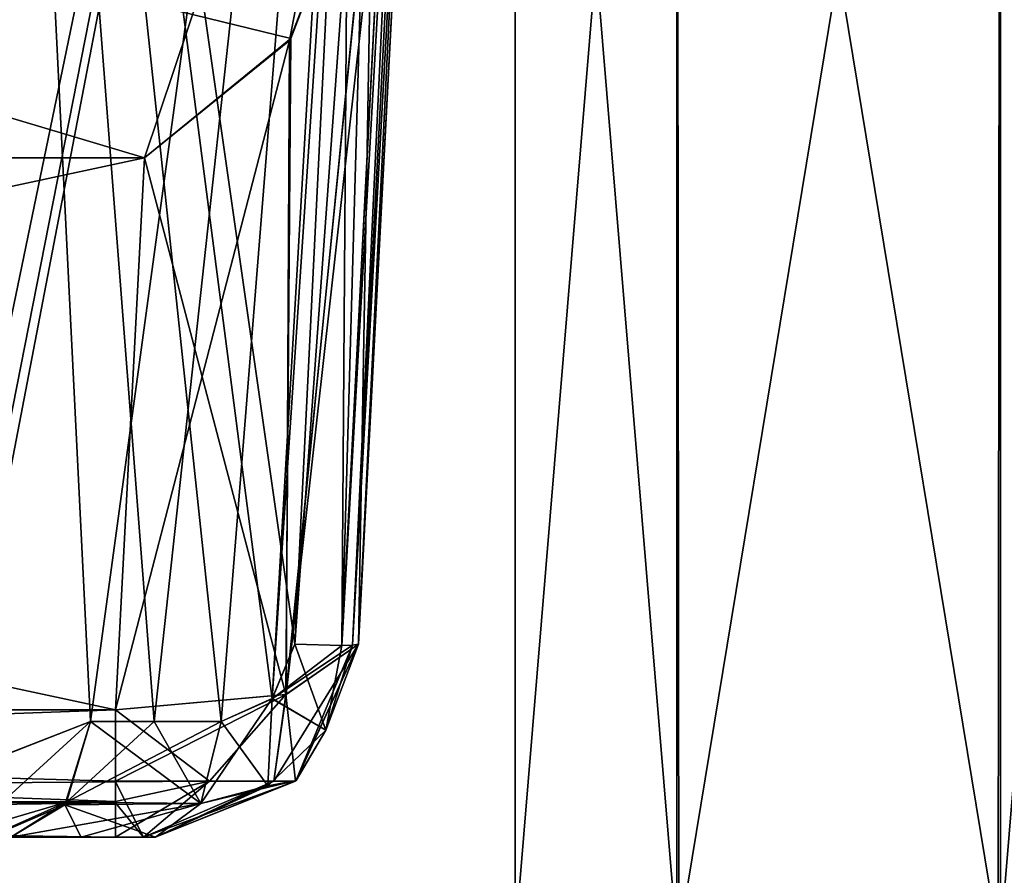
# Model space of a CAD drawing. Header units: inches. Extents: x -10 to 10, y -2.3 to 4.3.
# Tile 493 of 656: x -2.201 to -1.959, y -1.489 to -1.279. Entities that reach past the tile are written whole.
import ezdxf

# ---------------------------------------------------------------- set-up
doc = ezdxf.new("R2010")
doc.units = ezdxf.units.IN
doc.header["$LTSCALE"] = 65.185185
doc.header["$MEASUREMENT"] = 0
for name, color, linetype in [('10955', 7, 'CONTINUOUS'), ('10964', 7, 'CONTINUOUS'), ('1151', 7, 'CONTINUOUS'), ('11950', 7, 'CONTINUOUS'), ('11951', 7, 'CONTINUOUS'), ('11956', 7, 'CONTINUOUS'), ('12218', 7, 'CONTINUOUS'), ('12219', 7, 'CONTINUOUS'), ('12295', 7, 'CONTINUOUS'), ('12296', 7, 'CONTINUOUS'), ('1242', 7, 'CONTINUOUS'), ('1643', 7, 'CONTINUOUS'), ('1644', 7, 'CONTINUOUS'), ('1645', 7, 'CONTINUOUS'), ('1652', 7, 'CONTINUOUS'), ('1653', 7, 'CONTINUOUS'), ('1654', 7, 'CONTINUOUS'), ('1655', 7, 'CONTINUOUS'), ('1656', 7, 'CONTINUOUS'), ('1659', 7, 'CONTINUOUS'), ('1661', 7, 'CONTINUOUS'), ('2369', 7, 'CONTINUOUS'), ('2371', 7, 'CONTINUOUS'), ('9158', 7, 'CONTINUOUS'), ('9159', 7, 'CONTINUOUS'), ('9160', 7, 'CONTINUOUS'), ('9166', 7, 'CONTINUOUS'), ('9173', 7, 'CONTINUOUS'), ('9185', 7, 'CONTINUOUS'), ('9186', 7, 'CONTINUOUS'), ('9187', 7, 'CONTINUOUS'), ('9188', 7, 'CONTINUOUS'), ('9189', 7, 'CONTINUOUS'), ('9190', 7, 'CONTINUOUS'), ('9191', 7, 'CONTINUOUS')]:
    doc.layers.add(name, color=color, linetype=linetype)

msp = doc.modelspace()

# ---------------------------------------------------------------- linework, layer by layer
at = {"layer": '10955', "linetype": 'CONTINUOUS'}
for points in [[(-2.79289, 0.895, 13.9861), (2.79289, 0.895, 13.9861), (-2.79289, -2.305, 13.9861), (-2.79289, 0.895, 13.9861)], [(-2.79289, -2.305, 13.9861), (2.79289, 0.895, 13.9861), (2.79289, -2.305, 13.9861), (-2.79289, -2.305, 13.9861)]]:
    msp.add_3dface(points, dxfattribs=at)
at = {"layer": '10964', "linetype": 'CONTINUOUS'}
for points in [[(-2.79289, -2.305, 14.1431), (2.79289, -2.305, 14.1431), (-2.79289, 0.895, 14.1431), (-2.79289, -2.305, 14.1431)], [(-2.79289, 0.895, 14.1431), (2.79289, -2.305, 14.1431), (2.79289, 0.895, 14.1431), (-2.79289, 0.895, 14.1431)]]:
    msp.add_3dface(points, dxfattribs=at)
at = {"layer": '1151', "linetype": 'CONTINUOUS'}
for points in [[(-8.57837, -1.57343, 4.62775), (8.57837, -1.57343, 4.62775), (-8.52935, -0.63817, 4.57874), (-8.57837, -1.57343, 4.62775)], [(-8.52935, -0.63817, 4.57874), (8.57837, -1.57343, 4.62775), (-7.12257, -0.63817, 4.57874), (-8.52935, -0.63817, 4.57874)], [(-7.12257, -0.63817, 4.57874), (8.57837, -1.57343, 4.62775), (-6.87743, -0.63817, 4.57874), (-7.12257, -0.63817, 4.57874)], [(-6.87743, -0.63817, 4.57874), (8.57837, -1.57343, 4.62775), (-6.10307, -0.63817, 4.57874), (-6.87743, -0.63817, 4.57874)], [(-6.10307, -0.63817, 4.57874), (8.57837, -1.57343, 4.62775), (-5.89693, -0.63817, 4.57874), (-6.10307, -0.63817, 4.57874)], [(-5.89693, -0.63817, 4.57874), (8.57837, -1.57343, 4.62775), (-5.12257, -0.63817, 4.57874), (-5.89693, -0.63817, 4.57874)], [(-5.12257, -0.63817, 4.57874), (8.57837, -1.57343, 4.62775), (-4.87743, -0.63817, 4.57874), (-5.12257, -0.63817, 4.57874)], [(-4.87743, -0.63817, 4.57874), (8.57837, -1.57343, 4.62775), (-4.10307, -0.63817, 4.57874), (-4.87743, -0.63817, 4.57874)], [(8.57837, -1.57343, 4.62775), (-3.89693, -0.63817, 4.57874), (-4.10307, -0.63817, 4.57874), (8.57837, -1.57343, 4.62775)], [(-3.89693, -0.63817, 4.57874), (8.57837, -1.57343, 4.62775), (-3.12257, -0.63817, 4.57874), (-3.89693, -0.63817, 4.57874)], [(-3.12257, -0.63817, 4.57874), (8.57837, -1.57343, 4.62775), (-2.87743, -0.63817, 4.57874), (-3.12257, -0.63817, 4.57874)], [(-2.87743, -0.63817, 4.57874), (8.57837, -1.57343, 4.62775), (-2.10307, -0.63817, 4.57874), (-2.87743, -0.63817, 4.57874)], [(-2.10307, -0.63817, 4.57874), (8.57837, -1.57343, 4.62775), (-1.89693, -0.63817, 4.57874), (-2.10307, -0.63817, 4.57874)]]:
    msp.add_3dface(points, dxfattribs=at)
at = {"layer": '11950', "linetype": 'CONTINUOUS'}
for points in [[(-2.11798, -1.43262, 3.88012), (-2.10348, -1.15603, 3.76837), (-2.1145, -1.23109, 3.76837), (-2.11798, -1.43262, 3.88012)], [(-2.11798, -1.43262, 3.88012), (-2.1145, -1.23109, 3.76837), (-2.13584, -1.44496, 3.84014), (-2.11798, -1.43262, 3.88012)], [(-2.1145, -1.23109, 3.76837), (-2.13467, -1.2837, 3.76837), (-2.13584, -1.44496, 3.84014), (-2.1145, -1.23109, 3.76837)], [(-2.13467, -1.2837, 3.76837), (-2.17061, -1.31305, 3.76837), (-2.13584, -1.44496, 3.84014), (-2.13467, -1.2837, 3.76837)], [(-2.13584, -1.44496, 3.84014), (-2.17061, -1.31305, 3.76837), (-2.17772, -1.44873, 3.82319), (-2.13584, -1.44496, 3.84014)]]:
    msp.add_3dface(points, dxfattribs=at)
at = {"layer": '11951', "linetype": 'CONTINUOUS'}
for points in [[(-2.17061, -1.31305, 3.76837), (-2.80989, -1.31305, 3.76837), (-2.17772, -1.44873, 3.82319), (-2.17061, -1.31305, 3.76837)], [(-2.17772, -1.44873, 3.82319), (-2.80989, -1.31305, 3.76837), (-2.80278, -1.44873, 3.82319), (-2.17772, -1.44873, 3.82319)]]:
    msp.add_3dface(points, dxfattribs=at)
at = {"layer": '11956', "linetype": 'CONTINUOUS'}
for points in [[(-2.18387, -1.45157, 4.13916), (-2.19018, -1.47208, 4.13186), (-2.22066, -1.48521, 4.15311), (-2.18387, -1.45157, 4.13916)], [(-2.21803, -1.46491, 4.17321), (-2.18387, -1.45157, 4.13916), (-2.22066, -1.48521, 4.15311), (-2.21803, -1.46491, 4.17321)], [(-2.19018, -1.47208, 4.13186), (-2.20346, -1.48, 4.11649), (-2.22066, -1.48521, 4.15311), (-2.19018, -1.47208, 4.13186)]]:
    msp.add_3dface(points, dxfattribs=at)
at = {"layer": '12218', "linetype": 'CONTINUOUS'}
for points in [[(-2.0795, -1.025, -4.352), (-2.03977, -1.505, -4.42079), (-2.03975, -1.025, -4.42085), (-2.0795, -1.025, -4.352)], [(-2.0795, -1.505, -4.352), (-2.03977, -1.505, -4.42079), (-2.0795, -1.025, -4.352), (-2.0795, -1.505, -4.352)], [(-2.03977, -1.505, -4.42079), (-1.96076, -1.505, -4.42111), (-2.03975, -1.025, -4.42085), (-2.03977, -1.505, -4.42079)], [(-2.03975, -1.025, -4.42085), (-1.96076, -1.505, -4.42111), (-1.96025, -1.025, -4.42085), (-2.03975, -1.025, -4.42085)], [(-1.96076, -1.505, -4.42111), (-1.9205, -1.505, -4.352), (-1.96025, -1.025, -4.42085), (-1.96076, -1.505, -4.42111)], [(-1.96025, -1.025, -4.42085), (-1.9205, -1.505, -4.352), (-1.9205, -1.025, -4.352), (-1.96025, -1.025, -4.42085)]]:
    msp.add_3dface(points, dxfattribs=at)
at = {"layer": '12219', "linetype": 'CONTINUOUS'}
for points in [[(-2.0795, -1.505, -4.352), (-2.0795, -1.025, -4.352), (-2.03975, -1.025, -4.28315), (-2.0795, -1.505, -4.352)], [(-2.03924, -1.505, -4.28289), (-2.0795, -1.505, -4.352), (-2.03975, -1.025, -4.28315), (-2.03924, -1.505, -4.28289)], [(-1.96025, -1.025, -4.28315), (-2.03924, -1.505, -4.28289), (-2.03975, -1.025, -4.28315), (-1.96025, -1.025, -4.28315)], [(-1.96023, -1.505, -4.28321), (-2.03924, -1.505, -4.28289), (-1.96025, -1.025, -4.28315), (-1.96023, -1.505, -4.28321)], [(-1.9205, -1.025, -4.352), (-1.96023, -1.505, -4.28321), (-1.96025, -1.025, -4.28315), (-1.9205, -1.025, -4.352)], [(-1.9205, -1.505, -4.352), (-1.96023, -1.505, -4.28321), (-1.9205, -1.025, -4.352), (-1.9205, -1.505, -4.352)]]:
    msp.add_3dface(points, dxfattribs=at)
at = {"layer": '12295', "linetype": 'CONTINUOUS'}
for points in [[(-2.0795, -1.025, 4.352), (-2.03977, -1.505, 4.28321), (-2.03975, -1.025, 4.28315), (-2.0795, -1.025, 4.352)], [(-2.0795, -1.505, 4.352), (-2.03977, -1.505, 4.28321), (-2.0795, -1.025, 4.352), (-2.0795, -1.505, 4.352)], [(-2.03977, -1.505, 4.28321), (-1.96076, -1.505, 4.28289), (-2.03975, -1.025, 4.28315), (-2.03977, -1.505, 4.28321)], [(-2.03975, -1.025, 4.28315), (-1.96076, -1.505, 4.28289), (-1.96025, -1.025, 4.28315), (-2.03975, -1.025, 4.28315)], [(-1.96076, -1.505, 4.28289), (-1.9205, -1.505, 4.352), (-1.96025, -1.025, 4.28315), (-1.96076, -1.505, 4.28289)], [(-1.96025, -1.025, 4.28315), (-1.9205, -1.505, 4.352), (-1.9205, -1.025, 4.352), (-1.96025, -1.025, 4.28315)]]:
    msp.add_3dface(points, dxfattribs=at)
at = {"layer": '12296', "linetype": 'CONTINUOUS'}
for points in [[(-2.0795, -1.505, 4.352), (-2.0795, -1.025, 4.352), (-2.03975, -1.025, 4.42085), (-2.0795, -1.505, 4.352)], [(-2.03924, -1.505, 4.42111), (-2.0795, -1.505, 4.352), (-2.03975, -1.025, 4.42085), (-2.03924, -1.505, 4.42111)], [(-1.96025, -1.025, 4.42085), (-2.03924, -1.505, 4.42111), (-2.03975, -1.025, 4.42085), (-1.96025, -1.025, 4.42085)], [(-1.96023, -1.505, 4.42079), (-2.03924, -1.505, 4.42111), (-1.96025, -1.025, 4.42085), (-1.96023, -1.505, 4.42079)], [(-1.9205, -1.025, 4.352), (-1.96023, -1.505, 4.42079), (-1.96025, -1.025, 4.42085), (-1.9205, -1.025, 4.352)], [(-1.9205, -1.505, 4.352), (-1.96023, -1.505, 4.42079), (-1.9205, -1.025, 4.352), (-1.9205, -1.505, 4.352)]]:
    msp.add_3dface(points, dxfattribs=at)
at = {"layer": '1242', "linetype": 'CONTINUOUS'}
for points in [[(-1.89693, -0.63817, -4.57874), (-8.57837, -1.57343, -4.62775), (-1.93761, -0.62096, -4.57784), (-1.89693, -0.63817, -4.57874)], [(-1.93761, -0.62096, -4.57784), (-8.57837, -1.57343, -4.62775), (-2.10307, -0.63817, -4.57874), (-1.93761, -0.62096, -4.57784)], [(8.57837, -1.57343, -4.62775), (-8.57837, -1.57343, -4.62775), (8.52935, -0.63817, -4.57874), (8.57837, -1.57343, -4.62775)], [(5.89693, -0.63817, -4.57874), (-8.57837, -1.57343, -4.62775), (5.12257, -0.63817, -4.57874), (5.89693, -0.63817, -4.57874)], [(-8.57837, -1.57343, -4.62775), (5.89693, -0.63817, -4.57874), (6.10307, -0.63817, -4.57874), (-8.57837, -1.57343, -4.62775)], [(5.12257, -0.63817, -4.57874), (-8.57837, -1.57343, -4.62775), (4.87743, -0.63817, -4.57874), (5.12257, -0.63817, -4.57874)], [(4.87743, -0.63817, -4.57874), (-8.57837, -1.57343, -4.62775), (4.10307, -0.63817, -4.57874), (4.87743, -0.63817, -4.57874)], [(4.10307, -0.63817, -4.57874), (-8.57837, -1.57343, -4.62775), (3.89693, -0.63817, -4.57874), (4.10307, -0.63817, -4.57874)], [(3.89693, -0.63817, -4.57874), (-8.57837, -1.57343, -4.62775), (3.12257, -0.63817, -4.57874), (3.89693, -0.63817, -4.57874)], [(3.12257, -0.63817, -4.57874), (-8.57837, -1.57343, -4.62775), (2.87743, -0.63817, -4.57874), (3.12257, -0.63817, -4.57874)], [(2.87743, -0.63817, -4.57874), (-8.57837, -1.57343, -4.62775), (2.10307, -0.63817, -4.57874), (2.87743, -0.63817, -4.57874)], [(2.10307, -0.63817, -4.57874), (-8.57837, -1.57343, -4.62775), (1.89693, -0.63817, -4.57874), (2.10307, -0.63817, -4.57874)], [(1.89693, -0.63817, -4.57874), (-8.57837, -1.57343, -4.62775), (-1.89693, -0.63817, -4.57874), (1.89693, -0.63817, -4.57874)], [(-2.10307, -0.63817, -4.57874), (-8.57837, -1.57343, -4.62775), (-2.87743, -0.63817, -4.57874), (-2.10307, -0.63817, -4.57874)], [(8.52935, -0.63817, -4.57874), (-8.57837, -1.57343, -4.62775), (7.12257, -0.63817, -4.57874), (8.52935, -0.63817, -4.57874)], [(7.12257, -0.63817, -4.57874), (-8.57837, -1.57343, -4.62775), (6.87743, -0.63817, -4.57874), (7.12257, -0.63817, -4.57874)], [(6.87743, -0.63817, -4.57874), (-8.57837, -1.57343, -4.62775), (6.10307, -0.63817, -4.57874), (6.87743, -0.63817, -4.57874)]]:
    msp.add_3dface(points, dxfattribs=at)
at = {"layer": '1643', "linetype": 'CONTINUOUS'}
for points in [[(-2.18616, -1.48, 4.10259), (-2.17772, -1.48, 3.86955), (-2.8031, -1.48, 3.86955), (-2.18616, -1.48, 4.10259)], [(-2.20346, -1.48, 4.11649), (-2.18616, -1.48, 4.10259), (-2.8031, -1.48, 3.86955), (-2.20346, -1.48, 4.11649)], [(-2.16791, -1.48, 4.08996), (-2.17772, -1.48, 3.86955), (-2.18616, -1.48, 4.10259), (-2.16791, -1.48, 4.08996)], [(-2.17085, -1.48, 3.87256), (-2.17772, -1.48, 3.86955), (-2.16791, -1.48, 4.08996), (-2.17085, -1.48, 3.87256)], [(-2.16791, -1.48, 3.88012), (-2.17085, -1.48, 3.87256), (-2.16791, -1.48, 4.08996), (-2.16791, -1.48, 3.88012)]]:
    msp.add_3dface(points, dxfattribs=at)
at = {"layer": '1644', "linetype": 'CONTINUOUS'}
for points in [[(-2.19018, -1.47208, 4.13186), (-2.18387, -1.45157, 4.13916), (-2.15676, -1.47175, 4.10736), (-2.19018, -1.47208, 4.13186)], [(-2.18387, -1.45157, 4.13916), (-2.16824, -1.45157, 4.1266), (-2.15676, -1.47175, 4.10736), (-2.18387, -1.45157, 4.13916)], [(-2.16824, -1.45157, 4.1266), (-2.15174, -1.45157, 4.11518), (-2.15676, -1.47175, 4.10736), (-2.16824, -1.45157, 4.1266)], [(-2.18616, -1.48, 4.10259), (-2.20346, -1.48, 4.11649), (-2.19018, -1.47208, 4.13186), (-2.18616, -1.48, 4.10259)], [(-2.16791, -1.48, 4.08996), (-2.19018, -1.47208, 4.13186), (-2.15676, -1.47175, 4.10736), (-2.16791, -1.48, 4.08996)], [(-2.16791, -1.48, 4.08996), (-2.18616, -1.48, 4.10259), (-2.19018, -1.47208, 4.13186), (-2.16791, -1.48, 4.08996)]]:
    msp.add_3dface(points, dxfattribs=at)
at = {"layer": '1645', "linetype": 'CONTINUOUS'}
for points in [[(-2.22175, -1.46919, 4.17749), (-2.23572, -1.50843, 4.19315), (-2.10647, -0.88343, 4.12416), (-2.22175, -1.46919, 4.17749)], [(-2.10647, -0.88343, 4.12416), (-2.23572, -1.50843, 4.19315), (-2.21216, -0.88343, 4.21696), (-2.10647, -0.88343, 4.12416)], [(-2.21803, -1.46491, 4.17321), (-2.22175, -1.46919, 4.17749), (-2.10647, -0.88343, 4.12416), (-2.21803, -1.46491, 4.17321)], [(-2.18387, -1.45157, 4.13916), (-2.21803, -1.46491, 4.17321), (-2.10647, -0.88343, 4.12416), (-2.18387, -1.45157, 4.13916)], [(-2.16824, -1.45157, 4.1266), (-2.18387, -1.45157, 4.13916), (-2.10647, -0.88343, 4.12416), (-2.16824, -1.45157, 4.1266)], [(-2.15174, -1.45157, 4.11518), (-2.16824, -1.45157, 4.1266), (-2.10647, -0.88343, 4.12416), (-2.15174, -1.45157, 4.11518)], [(-2.13921, -1.44595, 4.10794), (-2.15174, -1.45157, 4.11518), (-2.10647, -0.88343, 4.12416), (-2.13921, -1.44595, 4.10794)], [(-2.12013, -1.15839, 4.11478), (-2.13921, -1.44595, 4.10794), (-2.10647, -0.88343, 4.12416), (-2.12013, -1.15839, 4.11478)], [(-2.13365, -1.43262, 4.10565), (-2.13921, -1.44595, 4.10794), (-2.12013, -1.15839, 4.11478), (-2.13365, -1.43262, 4.10565)]]:
    msp.add_3dface(points, dxfattribs=at)
at = {"layer": '1652', "linetype": 'CONTINUOUS'}
for points in [[(-2.13365, -1.43262, 4.10565), (-2.12013, -1.15839, 4.11478), (-2.09372, -0.88372, 4.11281), (-2.13365, -1.43262, 4.10565)], [(-2.13365, -1.43262, 4.10565), (-2.09372, -0.88372, 4.11281), (-2.12212, -1.43287, 4.0945), (-2.13365, -1.43262, 4.10565)], [(-2.09372, -0.88372, 4.11281), (-2.09125, -0.88368, 4.10787), (-2.12212, -1.43287, 4.0945), (-2.09372, -0.88372, 4.11281)], [(-2.12212, -1.43287, 4.0945), (-2.09125, -0.88368, 4.10787), (-2.11944, -1.43283, 4.08852), (-2.12212, -1.43287, 4.0945)], [(-2.08919, -0.88343, 4.09702), (-2.11798, -1.43262, 4.07931), (-2.11944, -1.43283, 4.08852), (-2.08919, -0.88343, 4.09702)], [(-2.09125, -0.88368, 4.10787), (-2.08919, -0.88343, 4.09702), (-2.11944, -1.43283, 4.08852), (-2.09125, -0.88368, 4.10787)]]:
    msp.add_3dface(points, dxfattribs=at)
at = {"layer": '1653', "linetype": 'CONTINUOUS'}
for points in [[(-2.13921, -1.44595, 4.10794), (-2.13365, -1.43262, 4.10565), (-2.12601, -1.45374, 4.09067), (-2.13921, -1.44595, 4.10794)], [(-2.13365, -1.43262, 4.10565), (-2.12212, -1.43287, 4.0945), (-2.12601, -1.45374, 4.09067), (-2.13365, -1.43262, 4.10565)], [(-2.11944, -1.43283, 4.08852), (-2.11798, -1.43262, 4.07931), (-2.13341, -1.46619, 4.08195), (-2.11944, -1.43283, 4.08852)], [(-2.12601, -1.45374, 4.09067), (-2.11944, -1.43283, 4.08852), (-2.13341, -1.46619, 4.08195), (-2.12601, -1.45374, 4.09067)], [(-2.12212, -1.43287, 4.0945), (-2.11944, -1.43283, 4.08852), (-2.12601, -1.45374, 4.09067), (-2.12212, -1.43287, 4.0945)], [(-2.15676, -1.47175, 4.10736), (-2.15174, -1.45157, 4.11518), (-2.13921, -1.44595, 4.10794), (-2.15676, -1.47175, 4.10736)], [(-2.15676, -1.47175, 4.10736), (-2.13921, -1.44595, 4.10794), (-2.14027, -1.4674, 4.09763), (-2.15676, -1.47175, 4.10736)], [(-2.14027, -1.4674, 4.09763), (-2.13921, -1.44595, 4.10794), (-2.12601, -1.45374, 4.09067), (-2.14027, -1.4674, 4.09763)], [(-2.14027, -1.4674, 4.09763), (-2.12601, -1.45374, 4.09067), (-2.13341, -1.46619, 4.08195), (-2.14027, -1.4674, 4.09763)], [(-2.16791, -1.48, 4.08996), (-2.14027, -1.4674, 4.09763), (-2.13341, -1.46619, 4.08195), (-2.16791, -1.48, 4.08996)], [(-2.16791, -1.48, 4.08996), (-2.15676, -1.47175, 4.10736), (-2.14027, -1.4674, 4.09763), (-2.16791, -1.48, 4.08996)]]:
    msp.add_3dface(points, dxfattribs=at)
at = {"layer": '1654', "linetype": 'CONTINUOUS'}
for points in [[(-2.11798, -1.43262, 4.07931), (-2.11798, -1.43262, 3.88012), (-2.13346, -1.46624, 3.88012), (-2.11798, -1.43262, 4.07931)], [(-2.11798, -1.43262, 4.07931), (-2.13346, -1.46624, 3.88012), (-2.13341, -1.46619, 4.08195), (-2.11798, -1.43262, 4.07931)], [(-2.13346, -1.46624, 3.88012), (-2.16791, -1.48, 3.88012), (-2.13341, -1.46619, 4.08195), (-2.13346, -1.46624, 3.88012)], [(-2.16791, -1.48, 3.88012), (-2.16791, -1.48, 4.08996), (-2.13341, -1.46619, 4.08195), (-2.16791, -1.48, 3.88012)]]:
    msp.add_3dface(points, dxfattribs=at)
at = {"layer": '1655', "linetype": 'CONTINUOUS'}
for points in [[(-2.11798, -1.43262, 3.88012), (-2.13584, -1.44496, 3.84014), (-2.13346, -1.46624, 3.88012), (-2.11798, -1.43262, 3.88012)], [(-2.13584, -1.44496, 3.84014), (-2.17772, -1.44873, 3.82319), (-2.15464, -1.46627, 3.84172), (-2.13584, -1.44496, 3.84014)], [(-2.13584, -1.44496, 3.84014), (-2.15464, -1.46627, 3.84172), (-2.13884, -1.46627, 3.85865), (-2.13584, -1.44496, 3.84014)], [(-2.13584, -1.44496, 3.84014), (-2.13884, -1.46627, 3.85865), (-2.13346, -1.46624, 3.88012), (-2.13584, -1.44496, 3.84014)], [(-2.17772, -1.44873, 3.82319), (-2.17772, -1.4664, 3.83527), (-2.15464, -1.46627, 3.84172), (-2.17772, -1.44873, 3.82319)], [(-2.15464, -1.46627, 3.84172), (-2.17772, -1.4664, 3.83527), (-2.17085, -1.48, 3.87256), (-2.15464, -1.46627, 3.84172)], [(-2.17772, -1.4664, 3.83527), (-2.17772, -1.47162, 3.84184), (-2.17085, -1.48, 3.87256), (-2.17772, -1.4664, 3.83527)], [(-2.13884, -1.46627, 3.85865), (-2.15464, -1.46627, 3.84172), (-2.17085, -1.48, 3.87256), (-2.13884, -1.46627, 3.85865)], [(-2.16791, -1.48, 3.88012), (-2.13884, -1.46627, 3.85865), (-2.17085, -1.48, 3.87256), (-2.16791, -1.48, 3.88012)], [(-2.13346, -1.46624, 3.88012), (-2.13884, -1.46627, 3.85865), (-2.16791, -1.48, 3.88012), (-2.13346, -1.46624, 3.88012)], [(-2.17772, -1.47162, 3.84184), (-2.17772, -1.48, 3.86955), (-2.17085, -1.48, 3.87256), (-2.17772, -1.47162, 3.84184)]]:
    msp.add_3dface(points, dxfattribs=at)
at = {"layer": '1656', "linetype": 'CONTINUOUS'}
for points in [[(-2.17772, -1.4664, 3.83527), (-2.17772, -1.44873, 3.82319), (-2.80294, -1.47145, 3.84158), (-2.17772, -1.4664, 3.83527)], [(-2.17772, -1.44873, 3.82319), (-2.80278, -1.44873, 3.82319), (-2.80294, -1.47145, 3.84158), (-2.17772, -1.44873, 3.82319)], [(-2.17772, -1.47162, 3.84184), (-2.17772, -1.4664, 3.83527), (-2.80294, -1.47145, 3.84158), (-2.17772, -1.47162, 3.84184)], [(-2.8031, -1.48, 3.86955), (-2.17772, -1.47162, 3.84184), (-2.80294, -1.47145, 3.84158), (-2.8031, -1.48, 3.86955)], [(-2.17772, -1.48, 3.86955), (-2.17772, -1.47162, 3.84184), (-2.8031, -1.48, 3.86955), (-2.17772, -1.48, 3.86955)]]:
    msp.add_3dface(points, dxfattribs=at)
at = {"layer": '1659', "linetype": 'CONTINUOUS'}
for points in [[(-2.13467, -1.2837, 3.76837), (-2.1145, -1.23109, 3.76837), (-2.86659, -1.105, 3.76837), (-2.13467, -1.2837, 3.76837)], [(-2.17061, -1.31305, 3.76837), (-2.13467, -1.2837, 3.76837), (-2.86659, -1.105, 3.76837), (-2.17061, -1.31305, 3.76837)], [(-2.80989, -1.31305, 3.76837), (-2.17061, -1.31305, 3.76837), (-2.86659, -1.105, 3.76837), (-2.80989, -1.31305, 3.76837)]]:
    msp.add_3dface(points, dxfattribs=at)
at = {"layer": '1661', "linetype": 'CONTINUOUS'}
for points in [[(-2.08919, -0.88343, 4.09702), (-2.10081, -1.105, 3.76837), (-2.11798, -1.43262, 4.07931), (-2.08919, -0.88343, 4.09702)], [(-2.11798, -1.43262, 4.07931), (-2.10081, -1.105, 3.76837), (-2.11798, -1.43262, 3.88012), (-2.11798, -1.43262, 4.07931)], [(-2.11798, -1.43262, 3.88012), (-2.10081, -1.105, 3.76837), (-2.10348, -1.15603, 3.76837), (-2.11798, -1.43262, 3.88012)]]:
    msp.add_3dface(points, dxfattribs=at)
at = {"layer": '2369', "linetype": 'CONTINUOUS'}
for points in [[(-2.11798, -1.43262, -3.88012), (-2.10348, -1.15603, -3.76837), (-2.08919, -0.88343, -4.09702), (-2.11798, -1.43262, -3.88012)], [(-2.11798, -1.43262, -4.07931), (-2.11798, -1.43262, -3.88012), (-2.08919, -0.88343, -4.09702), (-2.11798, -1.43262, -4.07931)]]:
    msp.add_3dface(points, dxfattribs=at)
at = {"layer": '2371', "linetype": 'CONTINUOUS'}
for points in [[(-2.85075, -1.27442, -3.76837), (-2.10081, -1.105, -3.76837), (-2.83164, -1.30266, -3.76837), (-2.85075, -1.27442, -3.76837)], [(-2.83164, -1.30266, -3.76837), (-2.10081, -1.105, -3.76837), (-2.80989, -1.31305, -3.76837), (-2.83164, -1.30266, -3.76837)], [(-2.80989, -1.31305, -3.76837), (-2.10081, -1.105, -3.76837), (-2.17061, -1.31305, -3.76837), (-2.80989, -1.31305, -3.76837)], [(-2.17061, -1.31305, -3.76837), (-2.10081, -1.105, -3.76837), (-2.13496, -1.28419, -3.76837), (-2.17061, -1.31305, -3.76837)], [(-2.13496, -1.28419, -3.76837), (-2.10081, -1.105, -3.76837), (-2.11467, -1.23177, -3.76837), (-2.13496, -1.28419, -3.76837)]]:
    msp.add_3dface(points, dxfattribs=at)
at = {"layer": '9158', "linetype": 'CONTINUOUS'}
for points in [[(-2.8031, -1.48, -4.11649), (-2.8031, -1.48, -3.86955), (-2.17772, -1.48, -3.86955), (-2.8031, -1.48, -4.11649)], [(-2.20346, -1.48, -4.11649), (-2.8031, -1.48, -4.11649), (-2.17772, -1.48, -3.86955), (-2.20346, -1.48, -4.11649)], [(-2.18616, -1.48, -4.10259), (-2.20346, -1.48, -4.11649), (-2.17772, -1.48, -3.86955), (-2.18616, -1.48, -4.10259)], [(-2.16791, -1.48, -4.08996), (-2.18616, -1.48, -4.10259), (-2.16791, -1.48, -3.88012), (-2.16791, -1.48, -4.08996)], [(-2.16791, -1.48, -3.88012), (-2.18616, -1.48, -4.10259), (-2.17088, -1.48, -3.87255), (-2.16791, -1.48, -3.88012)], [(-2.17088, -1.48, -3.87255), (-2.18616, -1.48, -4.10259), (-2.17772, -1.48, -3.86955), (-2.17088, -1.48, -3.87255)]]:
    msp.add_3dface(points, dxfattribs=at)
at = {"layer": '9159', "linetype": 'CONTINUOUS'}
for points in [[(-2.16824, -1.45157, -4.1266), (-2.18387, -1.45157, -4.13916), (-2.18975, -1.47146, -4.13235), (-2.16824, -1.45157, -4.1266)], [(-2.15174, -1.45157, -4.11518), (-2.16824, -1.45157, -4.1266), (-2.18975, -1.47146, -4.13235), (-2.15174, -1.45157, -4.11518)], [(-2.15677, -1.47178, -4.10733), (-2.15174, -1.45157, -4.11518), (-2.18975, -1.47146, -4.13235), (-2.15677, -1.47178, -4.10733)], [(-2.20346, -1.48, -4.11649), (-2.15677, -1.47178, -4.10733), (-2.18975, -1.47146, -4.13235), (-2.20346, -1.48, -4.11649)], [(-2.20346, -1.48, -4.11649), (-2.18616, -1.48, -4.10259), (-2.15677, -1.47178, -4.10733), (-2.20346, -1.48, -4.11649)], [(-2.18616, -1.48, -4.10259), (-2.16791, -1.48, -4.08996), (-2.15677, -1.47178, -4.10733), (-2.18616, -1.48, -4.10259)]]:
    msp.add_3dface(points, dxfattribs=at)
at = {"layer": '9160', "linetype": 'CONTINUOUS'}
for points in [[(-2.18387, -1.45157, -4.13916), (-2.21216, -0.88343, -4.21696), (-2.21804, -1.46492, -4.17322), (-2.18387, -1.45157, -4.13916)], [(-2.18387, -1.45157, -4.13916), (-2.16824, -1.45157, -4.1266), (-2.21216, -0.88343, -4.21696), (-2.18387, -1.45157, -4.13916)], [(-2.16824, -1.45157, -4.1266), (-2.15174, -1.45157, -4.11518), (-2.21216, -0.88343, -4.21696), (-2.16824, -1.45157, -4.1266)], [(-2.21216, -0.88343, -4.21696), (-2.15174, -1.45157, -4.11518), (-2.13926, -1.44602, -4.10796), (-2.21216, -0.88343, -4.21696)], [(-2.12013, -1.15839, -4.11478), (-2.21216, -0.88343, -4.21696), (-2.13365, -1.43262, -4.10565), (-2.12013, -1.15839, -4.11478)], [(-2.13365, -1.43262, -4.10565), (-2.21216, -0.88343, -4.21696), (-2.13926, -1.44602, -4.10796), (-2.13365, -1.43262, -4.10565)]]:
    msp.add_3dface(points, dxfattribs=at)
at = {"layer": '9166', "linetype": 'CONTINUOUS'}
for points in [[(-2.18975, -1.47146, -4.13235), (-2.18387, -1.45157, -4.13916), (-2.22066, -1.48521, -4.15311), (-2.18975, -1.47146, -4.13235)], [(-2.18387, -1.45157, -4.13916), (-2.21804, -1.46492, -4.17322), (-2.22066, -1.48521, -4.15311), (-2.18387, -1.45157, -4.13916)], [(-2.20346, -1.48, -4.11649), (-2.18975, -1.47146, -4.13235), (-2.24072, -1.48645, -4.13508), (-2.20346, -1.48, -4.11649)], [(-2.24072, -1.48645, -4.13508), (-2.18975, -1.47146, -4.13235), (-2.22066, -1.48521, -4.15311), (-2.24072, -1.48645, -4.13508)]]:
    msp.add_3dface(points, dxfattribs=at)
at = {"layer": '9173', "linetype": 'CONTINUOUS'}
for points in [[(-2.8742, -0.63817, -4.47526), (-2.82519, -1.57343, -4.42625), (-2.1063, -0.63817, -4.47526), (-2.8742, -0.63817, -4.47526)], [(-2.1063, -0.63817, -4.47526), (-2.82519, -1.57343, -4.42625), (-2.24865, -0.84229, -4.46456), (-2.1063, -0.63817, -4.47526)]]:
    msp.add_3dface(points, dxfattribs=at)
at = {"layer": '9185', "linetype": 'CONTINUOUS'}
for points in [[(-2.10647, -0.88343, -4.12416), (-2.12013, -1.15839, -4.11478), (-2.12214, -1.43287, -4.09452), (-2.10647, -0.88343, -4.12416)], [(-2.0937, -0.88372, -4.11279), (-2.10647, -0.88343, -4.12416), (-2.12214, -1.43287, -4.09452), (-2.0937, -0.88372, -4.11279)], [(-2.11944, -1.43283, -4.08853), (-2.0937, -0.88372, -4.11279), (-2.12214, -1.43287, -4.09452), (-2.11944, -1.43283, -4.08853)], [(-2.11798, -1.43262, -4.07931), (-2.09124, -0.88368, -4.10786), (-2.11944, -1.43283, -4.08853), (-2.11798, -1.43262, -4.07931)], [(-2.09124, -0.88368, -4.10786), (-2.0937, -0.88372, -4.11279), (-2.11944, -1.43283, -4.08853), (-2.09124, -0.88368, -4.10786)], [(-2.11798, -1.43262, -4.07931), (-2.08919, -0.88343, -4.09702), (-2.09124, -0.88368, -4.10786), (-2.11798, -1.43262, -4.07931)], [(-2.13365, -1.43262, -4.10565), (-2.12214, -1.43287, -4.09452), (-2.12013, -1.15839, -4.11478), (-2.13365, -1.43262, -4.10565)]]:
    msp.add_3dface(points, dxfattribs=at)
at = {"layer": '9186', "linetype": 'CONTINUOUS'}
for points in [[(-2.13365, -1.43262, -4.10565), (-2.13926, -1.44602, -4.10796), (-2.12214, -1.43287, -4.09452), (-2.13365, -1.43262, -4.10565)], [(-2.11798, -1.43262, -4.07931), (-2.126, -1.45373, -4.09067), (-2.13334, -1.46612, -4.08195), (-2.11798, -1.43262, -4.07931)], [(-2.11798, -1.43262, -4.07931), (-2.11944, -1.43283, -4.08853), (-2.126, -1.45373, -4.09067), (-2.11798, -1.43262, -4.07931)], [(-2.13926, -1.44602, -4.10796), (-2.11944, -1.43283, -4.08853), (-2.12214, -1.43287, -4.09452), (-2.13926, -1.44602, -4.10796)], [(-2.11944, -1.43283, -4.08853), (-2.13926, -1.44602, -4.10796), (-2.126, -1.45373, -4.09067), (-2.11944, -1.43283, -4.08853)], [(-2.13926, -1.44602, -4.10796), (-2.15174, -1.45157, -4.11518), (-2.14025, -1.46739, -4.09762), (-2.13926, -1.44602, -4.10796)], [(-2.126, -1.45373, -4.09067), (-2.13926, -1.44602, -4.10796), (-2.14025, -1.46739, -4.09762), (-2.126, -1.45373, -4.09067)], [(-2.15174, -1.45157, -4.11518), (-2.15677, -1.47178, -4.10733), (-2.14025, -1.46739, -4.09762), (-2.15174, -1.45157, -4.11518)], [(-2.126, -1.45373, -4.09067), (-2.14025, -1.46739, -4.09762), (-2.13334, -1.46612, -4.08195), (-2.126, -1.45373, -4.09067)], [(-2.15677, -1.47178, -4.10733), (-2.16791, -1.48, -4.08996), (-2.13334, -1.46612, -4.08195), (-2.15677, -1.47178, -4.10733)], [(-2.14025, -1.46739, -4.09762), (-2.15677, -1.47178, -4.10733), (-2.13334, -1.46612, -4.08195), (-2.14025, -1.46739, -4.09762)]]:
    msp.add_3dface(points, dxfattribs=at)
at = {"layer": '9187', "linetype": 'CONTINUOUS'}
for points in [[(-2.11798, -1.43262, -3.88012), (-2.13334, -1.46612, -4.08195), (-2.13352, -1.46629, -3.88012), (-2.11798, -1.43262, -3.88012)], [(-2.11798, -1.43262, -3.88012), (-2.11798, -1.43262, -4.07931), (-2.13334, -1.46612, -4.08195), (-2.11798, -1.43262, -3.88012)], [(-2.13334, -1.46612, -4.08195), (-2.16791, -1.48, -4.08996), (-2.13352, -1.46629, -3.88012), (-2.13334, -1.46612, -4.08195)], [(-2.16791, -1.48, -4.08996), (-2.16791, -1.48, -3.88012), (-2.13352, -1.46629, -3.88012), (-2.16791, -1.48, -4.08996)]]:
    msp.add_3dface(points, dxfattribs=at)
at = {"layer": '9188', "linetype": 'CONTINUOUS'}
for points in [[(-2.11798, -1.43262, -3.88012), (-2.13352, -1.46629, -3.88012), (-2.13883, -1.46627, -3.85865), (-2.11798, -1.43262, -3.88012)], [(-2.11798, -1.43262, -3.88012), (-2.13883, -1.46627, -3.85865), (-2.13582, -1.44495, -3.84015), (-2.11798, -1.43262, -3.88012)], [(-2.15463, -1.46627, -3.84173), (-2.17772, -1.4663, -3.83516), (-2.13582, -1.44495, -3.84015), (-2.15463, -1.46627, -3.84173)], [(-2.13582, -1.44495, -3.84015), (-2.17772, -1.4663, -3.83516), (-2.17772, -1.44873, -3.82319), (-2.13582, -1.44495, -3.84015)], [(-2.13883, -1.46627, -3.85865), (-2.15463, -1.46627, -3.84173), (-2.13582, -1.44495, -3.84015), (-2.13883, -1.46627, -3.85865)], [(-2.17088, -1.48, -3.87255), (-2.17772, -1.48, -3.86955), (-2.15463, -1.46627, -3.84173), (-2.17088, -1.48, -3.87255)], [(-2.15463, -1.46627, -3.84173), (-2.17772, -1.48, -3.86955), (-2.17772, -1.47127, -3.84133), (-2.15463, -1.46627, -3.84173)], [(-2.17772, -1.4663, -3.83516), (-2.15463, -1.46627, -3.84173), (-2.17772, -1.47127, -3.84133), (-2.17772, -1.4663, -3.83516)], [(-2.13352, -1.46629, -3.88012), (-2.17088, -1.48, -3.87255), (-2.13883, -1.46627, -3.85865), (-2.13352, -1.46629, -3.88012)], [(-2.13883, -1.46627, -3.85865), (-2.17088, -1.48, -3.87255), (-2.15463, -1.46627, -3.84173), (-2.13883, -1.46627, -3.85865)], [(-2.16791, -1.48, -3.88012), (-2.17088, -1.48, -3.87255), (-2.13352, -1.46629, -3.88012), (-2.16791, -1.48, -3.88012)]]:
    msp.add_3dface(points, dxfattribs=at)
at = {"layer": '9189', "linetype": 'CONTINUOUS'}
for points in [[(-2.10348, -1.15603, -3.76837), (-2.11798, -1.43262, -3.88012), (-2.13582, -1.44495, -3.84015), (-2.10348, -1.15603, -3.76837)], [(-2.11467, -1.23177, -3.76837), (-2.10348, -1.15603, -3.76837), (-2.13582, -1.44495, -3.84015), (-2.11467, -1.23177, -3.76837)], [(-2.13496, -1.28419, -3.76837), (-2.11467, -1.23177, -3.76837), (-2.13582, -1.44495, -3.84015), (-2.13496, -1.28419, -3.76837)], [(-2.17061, -1.31305, -3.76837), (-2.13496, -1.28419, -3.76837), (-2.17772, -1.44873, -3.82319), (-2.17061, -1.31305, -3.76837)], [(-2.13496, -1.28419, -3.76837), (-2.13582, -1.44495, -3.84015), (-2.17772, -1.44873, -3.82319), (-2.13496, -1.28419, -3.76837)]]:
    msp.add_3dface(points, dxfattribs=at)
at = {"layer": '9190', "linetype": 'CONTINUOUS'}
for points in [[(-2.80989, -1.31305, -3.76837), (-2.17061, -1.31305, -3.76837), (-2.80278, -1.44873, -3.82319), (-2.80989, -1.31305, -3.76837)], [(-2.80278, -1.44873, -3.82319), (-2.17061, -1.31305, -3.76837), (-2.17772, -1.44873, -3.82319), (-2.80278, -1.44873, -3.82319)]]:
    msp.add_3dface(points, dxfattribs=at)
at = {"layer": '9191', "linetype": 'CONTINUOUS'}
for points in [[(-2.80294, -1.47145, -3.84159), (-2.80278, -1.44873, -3.82319), (-2.17772, -1.47127, -3.84133), (-2.80294, -1.47145, -3.84159)], [(-2.80278, -1.44873, -3.82319), (-2.17772, -1.4663, -3.83516), (-2.17772, -1.47127, -3.84133), (-2.80278, -1.44873, -3.82319)], [(-2.17772, -1.4663, -3.83516), (-2.80278, -1.44873, -3.82319), (-2.17772, -1.44873, -3.82319), (-2.17772, -1.4663, -3.83516)], [(-2.17772, -1.48, -3.86955), (-2.80294, -1.47145, -3.84159), (-2.17772, -1.47127, -3.84133), (-2.17772, -1.48, -3.86955)], [(-2.8031, -1.48, -3.86955), (-2.80294, -1.47145, -3.84159), (-2.17772, -1.48, -3.86955), (-2.8031, -1.48, -3.86955)]]:
    msp.add_3dface(points, dxfattribs=at)

doc.saveas('drawing.dxf')
